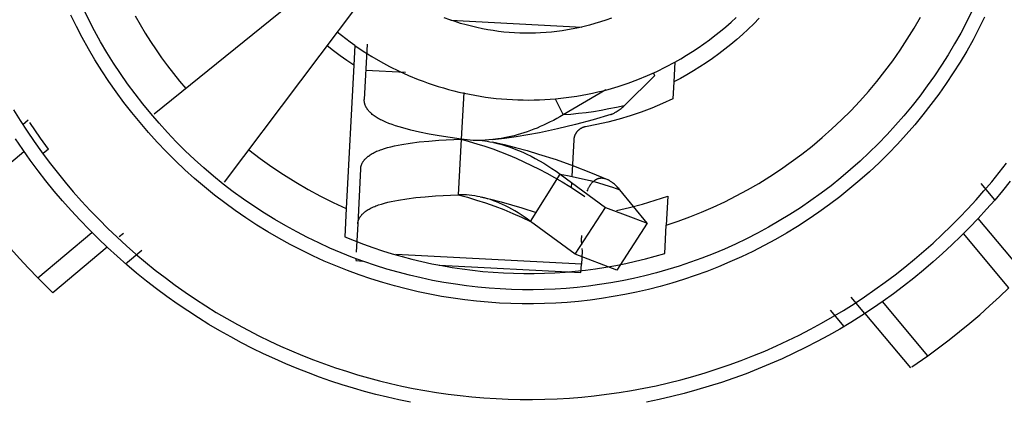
# Model space of a CAD drawing. Header units: millimetres. Extents: x -2637 to -1637, y 678 to 1678.
# Tile 275 of 348: x -2028.19 to -2014.21, y 1382.58 to 1388. Entities that reach past the tile are written whole.
import ezdxf

# ---------------------------------------------------------------- set-up
doc = ezdxf.new("R2010")
doc.units = ezdxf.units.MM
doc.layers.add('Make2D$B.SHOW mini', color=7, linetype='Continuous', true_color=0x000000)

msp = doc.modelspace()

# ---------------------------------------------------------------- linework, layer by layer
at = {"layer": 'Make2D$B.SHOW mini', "color": 18, "lineweight": -3, "true_color": 0x000000}
for points in [[(-2023.475, 1388.921), (-2026.279, 1386.656)], [(-2025.279, 1385.69), (-2023.114, 1388.571)], [(-2014.668, 1388.119), (-2014.746, 1387.962), (-2014.828, 1387.806), (-2014.915, 1387.653), (-2015.006, 1387.5), (-2015.1, 1387.35), (-2015.199, 1387.202), (-2015.302, 1387.056), (-2015.409, 1386.913), (-2015.519, 1386.772), (-2015.633, 1386.633), (-2015.751, 1386.498), (-2015.873, 1386.365), (-2015.998, 1386.236), (-2016.126, 1386.11), (-2016.257, 1385.987), (-2016.391, 1385.868), (-2016.528, 1385.752), (-2016.668, 1385.64), (-2016.811, 1385.532), (-2016.955, 1385.428), (-2017.103, 1385.328), (-2017.252, 1385.231), (-2017.403, 1385.139), (-2017.556, 1385.051), (-2017.711, 1384.967), (-2017.867, 1384.888), (-2018.024, 1384.812), (-2018.183, 1384.741), (-2018.342, 1384.674), (-2018.502, 1384.612), (-2018.663, 1384.553), (-2018.825, 1384.499), (-2018.986, 1384.449), (-2019.148, 1384.404), (-2019.31, 1384.362), (-2019.471, 1384.325), (-2019.633, 1384.291), (-2019.793, 1384.262), (-2019.954, 1384.237), (-2020.113, 1384.215), (-2020.272, 1384.197), (-2020.43, 1384.183), (-2020.587, 1384.173), (-2020.743, 1384.166), (-2020.897, 1384.163), (-2021.051, 1384.163), (-2021.207, 1384.167), (-2021.364, 1384.174), (-2021.522, 1384.185), (-2021.681, 1384.199), (-2021.842, 1384.218), (-2022.002, 1384.24), (-2022.164, 1384.266), (-2022.326, 1384.296), (-2022.488, 1384.33), (-2022.651, 1384.368), (-2022.813, 1384.411), (-2022.976, 1384.457), (-2023.138, 1384.508), (-2023.3, 1384.563), (-2023.462, 1384.623), (-2023.622, 1384.686), (-2023.782, 1384.754), (-2023.941, 1384.827), (-2024.099, 1384.903), (-2024.255, 1384.984), (-2024.41, 1385.069), (-2024.563, 1385.158), (-2024.714, 1385.251), (-2024.863, 1385.348), (-2025.01, 1385.45), (-2025.155, 1385.555), (-2025.297, 1385.664), (-2025.436, 1385.777), (-2025.573, 1385.894), (-2025.707, 1386.014), (-2025.837, 1386.137), (-2025.965, 1386.264), (-2026.089, 1386.394), (-2026.209, 1386.527), (-2026.326, 1386.663), (-2026.44, 1386.802), (-2026.549, 1386.943), (-2026.655, 1387.087), (-2026.757, 1387.233), (-2026.854, 1387.381), (-2026.948, 1387.532), (-2027.038, 1387.684), (-2027.123, 1387.838), (-2027.204, 1387.993), (-2027.281, 1388.149)], [(-2014.488, 1388.032), (-2014.568, 1387.871), (-2014.653, 1387.711), (-2014.742, 1387.552), (-2014.835, 1387.396), (-2014.933, 1387.241), (-2015.034, 1387.089), (-2015.14, 1386.939), (-2015.25, 1386.791), (-2015.363, 1386.646), (-2015.481, 1386.504), (-2015.602, 1386.365), (-2015.727, 1386.228), (-2015.855, 1386.095), (-2015.987, 1385.966), (-2016.122, 1385.839), (-2016.26, 1385.717), (-2016.401, 1385.598), (-2016.545, 1385.483), (-2016.692, 1385.371), (-2016.841, 1385.264), (-2016.992, 1385.161), (-2017.146, 1385.062), (-2017.301, 1384.967), (-2017.459, 1384.877), (-2017.618, 1384.79), (-2017.778, 1384.708), (-2017.94, 1384.631), (-2018.103, 1384.558), (-2018.267, 1384.489), (-2018.432, 1384.424), (-2018.597, 1384.364), (-2018.763, 1384.309), (-2018.93, 1384.258), (-2019.096, 1384.211), (-2019.262, 1384.168), (-2019.429, 1384.129), (-2019.594, 1384.095), (-2019.76, 1384.065), (-2019.925, 1384.039), (-2020.089, 1384.017), (-2020.252, 1383.998), (-2020.415, 1383.984), (-2020.576, 1383.974), (-2020.736, 1383.967), (-2020.895, 1383.963), (-2021.054, 1383.963), (-2021.214, 1383.967), (-2021.376, 1383.974), (-2021.538, 1383.986), (-2021.702, 1384), (-2021.866, 1384.019), (-2022.032, 1384.042), (-2022.198, 1384.069), (-2022.365, 1384.1), (-2022.532, 1384.135), (-2022.699, 1384.174), (-2022.866, 1384.218), (-2023.033, 1384.266), (-2023.2, 1384.318), (-2023.367, 1384.375), (-2023.533, 1384.436), (-2023.698, 1384.501), (-2023.863, 1384.571), (-2024.026, 1384.646), (-2024.188, 1384.724), (-2024.349, 1384.807), (-2024.508, 1384.895), (-2024.666, 1384.986), (-2024.821, 1385.082), (-2024.975, 1385.182), (-2025.126, 1385.287), (-2025.274, 1385.395), (-2025.421, 1385.507), (-2025.564, 1385.623), (-2025.705, 1385.743), (-2025.842, 1385.867), (-2025.976, 1385.994), (-2026.107, 1386.124), (-2026.235, 1386.258), (-2026.359, 1386.395), (-2026.479, 1386.535), (-2026.596, 1386.677), (-2026.709, 1386.823), (-2026.817, 1386.971), (-2026.922, 1387.121), (-2027.023, 1387.273), (-2027.119, 1387.428), (-2027.211, 1387.585), (-2027.299, 1387.743), (-2027.383, 1387.902), (-2027.462, 1388.063)], [(-2026.546, 1388.05), (-2026.476, 1387.928), (-2026.404, 1387.807), (-2026.329, 1387.688), (-2026.251, 1387.571), (-2026.172, 1387.456), (-2026.09, 1387.343), (-2026.005, 1387.233), (-2025.919, 1387.124), (-2025.831, 1387.018)], [(-2019.787, 1388.019), (-2019.864, 1387.991), (-2019.942, 1387.965), (-2020.02, 1387.941), (-2020.098, 1387.919), (-2020.175, 1387.899), (-2020.253, 1387.881), (-2020.331, 1387.865), (-2020.408, 1387.851), (-2020.486, 1387.839), (-2020.563, 1387.829), (-2020.639, 1387.82), (-2020.715, 1387.814), (-2020.791, 1387.809), (-2020.866, 1387.806), (-2020.94, 1387.804), (-2021.014, 1387.805), (-2021.088, 1387.806), (-2021.163, 1387.81), (-2021.238, 1387.815), (-2021.313, 1387.822), (-2021.389, 1387.831), (-2021.465, 1387.841), (-2021.542, 1387.854), (-2021.619, 1387.868), (-2021.696, 1387.884), (-2021.773, 1387.903), (-2021.85, 1387.923), (-2021.928, 1387.945), (-2022.005, 1387.969), (-2022.082, 1387.995), (-2022.159, 1388.023)], [(-2022.065, 1387.989), (-2020.207, 1387.892)], [(-2019.008, 1385.079), (-2018.84, 1385.135), (-2018.673, 1385.197), (-2018.506, 1385.264), (-2018.341, 1385.336), (-2018.177, 1385.412), (-2018.015, 1385.494), (-2017.854, 1385.581), (-2017.695, 1385.673), (-2017.539, 1385.769), (-2017.384, 1385.871), (-2017.233, 1385.977), (-2017.084, 1386.087), (-2016.938, 1386.202), (-2016.796, 1386.322), (-2016.657, 1386.445), (-2016.521, 1386.573), (-2016.389, 1386.704), (-2016.262, 1386.84), (-2016.138, 1386.979), (-2016.019, 1387.121), (-2015.904, 1387.266), (-2015.793, 1387.414), (-2015.687, 1387.565), (-2015.586, 1387.719), (-2015.489, 1387.875), (-2015.398, 1388.033)], [(-2017.688, 1388.017), (-2017.765, 1387.939), (-2017.844, 1387.862), (-2017.924, 1387.788), (-2018.006, 1387.715), (-2018.09, 1387.645), (-2018.175, 1387.577), (-2018.262, 1387.511), (-2018.35, 1387.447), (-2018.439, 1387.386), (-2018.53, 1387.327), (-2018.621, 1387.27), (-2018.714, 1387.216), (-2018.807, 1387.164), (-2018.901, 1387.114)], [(-2018.886, 1387.393), (-2018.802, 1387.441), (-2018.719, 1387.491), (-2018.636, 1387.543), (-2018.554, 1387.597), (-2018.474, 1387.653), (-2018.394, 1387.711), (-2018.316, 1387.771), (-2018.238, 1387.833), (-2018.162, 1387.897), (-2018.088, 1387.962), (-2018.015, 1388.03)], [(-2023.43, 1387.631), (-2023.494, 1387.676), (-2023.556, 1387.723), (-2023.618, 1387.77), (-2023.679, 1387.819)], [(-2023.445, 1387.352), (-2023.542, 1387.417), (-2023.638, 1387.485), (-2023.731, 1387.555), (-2023.823, 1387.628)], [(-2023.43, 1387.631), (-2023.445, 1387.352)], [(-2023.43, 1387.631), (-2023.312, 1387.551), (-2023.19, 1387.475), (-2023.064, 1387.402), (-2022.935, 1387.333), (-2022.802, 1387.267), (-2022.667, 1387.206), (-2022.529, 1387.149), (-2022.458, 1387.123), (-2022.388, 1387.097), (-2022.316, 1387.073), (-2022.244, 1387.05), (-2022.172, 1387.028), (-2022.098, 1387.007), (-2022.025, 1386.988), (-2021.951, 1386.97), (-2021.876, 1386.953), (-2021.801, 1386.938), (-2021.726, 1386.924), (-2021.651, 1386.911), (-2021.575, 1386.899), (-2021.499, 1386.889), (-2021.422, 1386.88), (-2021.346, 1386.873), (-2021.269, 1386.867), (-2021.192, 1386.862), (-2021.115, 1386.859), (-2021.039, 1386.857), (-2020.962, 1386.856), (-2020.885, 1386.857), (-2020.808, 1386.859), (-2020.731, 1386.862), (-2020.655, 1386.867), (-2020.579, 1386.874), (-2020.503, 1386.881), (-2020.427, 1386.89), (-2020.351, 1386.9), (-2020.276, 1386.912), (-2020.201, 1386.925), (-2020.127, 1386.939), (-2020.053, 1386.954), (-2019.979, 1386.971), (-2019.906, 1386.989), (-2019.833, 1387.008), (-2019.69, 1387.05), (-2019.549, 1387.097), (-2019.41, 1387.148), (-2019.275, 1387.203), (-2019.142, 1387.263), (-2019.012, 1387.326), (-2018.886, 1387.393)], [(-2023.254, 1387.648), (-2023.295, 1386.866)], [(-2023.445, 1387.352), (-2023.551, 1385.317)], [(-2023.273, 1387.279), (-2022.712, 1387.25)], [(-2018.886, 1387.393), (-2018.901, 1387.114)], [(-2019.606, 1386.776), (-2019.172, 1387.206)], [(-2019.172, 1387.206), (-2019.187, 1387.237)], [(-2019.864, 1387.001), (-2020.471, 1386.646)], [(-2018.901, 1387.114), (-2018.914, 1386.873)], [(-2021.919, 1386.299), (-2022.233, 1386.347), (-2022.376, 1386.372), (-2022.51, 1386.4), (-2022.634, 1386.429), (-2022.749, 1386.46), (-2022.802, 1386.476), (-2022.853, 1386.492), (-2022.901, 1386.509), (-2022.946, 1386.525), (-2022.988, 1386.542), (-2023.027, 1386.56), (-2023.045, 1386.569), (-2023.063, 1386.577), (-2023.08, 1386.586), (-2023.096, 1386.596), (-2023.112, 1386.605), (-2023.127, 1386.614), (-2023.141, 1386.624), (-2023.155, 1386.633), (-2023.168, 1386.643), (-2023.181, 1386.653), (-2023.193, 1386.663), (-2023.204, 1386.674), (-2023.209, 1386.679), (-2023.215, 1386.684), (-2023.22, 1386.689), (-2023.225, 1386.695), (-2023.23, 1386.7), (-2023.235, 1386.706), (-2023.239, 1386.711), (-2023.244, 1386.717), (-2023.248, 1386.723), (-2023.252, 1386.728), (-2023.256, 1386.734), (-2023.26, 1386.74), (-2023.263, 1386.746), (-2023.267, 1386.751), (-2023.27, 1386.757), (-2023.273, 1386.763), (-2023.276, 1386.769), (-2023.279, 1386.776), (-2023.281, 1386.782), (-2023.283, 1386.788), (-2023.286, 1386.794), (-2023.287, 1386.8), (-2023.289, 1386.807), (-2023.291, 1386.813), (-2023.292, 1386.82), (-2023.293, 1386.826), (-2023.294, 1386.833), (-2023.295, 1386.839), (-2023.295, 1386.846), (-2023.295, 1386.853), (-2023.295, 1386.859), (-2023.295, 1386.866)], [(-2021.884, 1386.963), (-2021.919, 1386.299)], [(-2020.587, 1386.873), (-2020.471, 1386.646)], [(-2018.914, 1386.873), (-2019.062, 1386.805), (-2019.213, 1386.742), (-2019.366, 1386.684), (-2019.521, 1386.632), (-2019.678, 1386.584), (-2019.836, 1386.543), (-2019.995, 1386.507), (-2020.156, 1386.476)], [(-2028.276, 1386.719), (-2028.181, 1386.566), (-2028.082, 1386.415), (-2027.981, 1386.266), (-2027.876, 1386.119), (-2027.768, 1385.974), (-2027.657, 1385.832), (-2027.544, 1385.692), (-2027.427, 1385.555), (-2027.308, 1385.42), (-2027.186, 1385.288), (-2027.061, 1385.158), (-2026.934, 1385.032), (-2026.804, 1384.908), (-2026.672, 1384.787), (-2026.538, 1384.67), (-2026.401, 1384.555), (-2026.263, 1384.443), (-2026.122, 1384.335), (-2025.98, 1384.23), (-2025.837, 1384.128), (-2025.691, 1384.029), (-2025.544, 1383.934), (-2025.396, 1383.842), (-2025.246, 1383.754), (-2025.096, 1383.669), (-2024.944, 1383.587), (-2024.791, 1383.509), (-2024.638, 1383.434), (-2024.484, 1383.363), (-2024.329, 1383.295), (-2024.174, 1383.23), (-2024.018, 1383.169), (-2023.862, 1383.111), (-2023.706, 1383.056), (-2023.549, 1383.005), (-2023.393, 1382.957), (-2023.237, 1382.913), (-2023.08, 1382.871), (-2022.921, 1382.832), (-2022.761, 1382.796), (-2022.599, 1382.763), (-2022.435, 1382.733), (-2022.27, 1382.706), (-2022.103, 1382.682), (-2021.936, 1382.661), (-2021.767, 1382.643), (-2021.597, 1382.629), (-2021.425, 1382.618), (-2021.253, 1382.611), (-2021.08, 1382.607), (-2020.906, 1382.606), (-2020.732, 1382.609), (-2020.557, 1382.616), (-2020.382, 1382.626), (-2020.206, 1382.64), (-2020.03, 1382.658), (-2019.854, 1382.679), (-2019.678, 1382.704), (-2019.502, 1382.732), (-2019.327, 1382.765), (-2019.151, 1382.801), (-2018.977, 1382.841), (-2018.803, 1382.885), (-2018.629, 1382.932), (-2018.457, 1382.983), (-2018.285, 1383.038), (-2018.114, 1383.096), (-2017.945, 1383.158), (-2017.777, 1383.223), (-2017.61, 1383.293), (-2017.445, 1383.365), (-2017.282, 1383.441), (-2017.12, 1383.52), (-2016.96, 1383.603), (-2016.802, 1383.689), (-2016.647, 1383.778), (-2016.493, 1383.87), (-2016.341, 1383.965), (-2016.192, 1384.064), (-2016.045, 1384.165), (-2015.901, 1384.269), (-2015.759, 1384.375), (-2015.62, 1384.484), (-2015.484, 1384.596), (-2015.35, 1384.71), (-2015.22, 1384.826), (-2015.092, 1384.945), (-2014.967, 1385.065), (-2014.845, 1385.188), (-2014.726, 1385.313), (-2014.61, 1385.439), (-2014.497, 1385.567), (-2014.387, 1385.697), (-2014.28, 1385.828), (-2014.177, 1385.961)], [(-2019.606, 1386.776), (-2019.714, 1386.751), (-2019.822, 1386.729), (-2019.931, 1386.709), (-2020.039, 1386.691), (-2020.147, 1386.676), (-2020.255, 1386.663), (-2020.363, 1386.653), (-2020.471, 1386.646)], [(-2019.794, 1386.652), (-2019.79, 1386.653), (-2019.785, 1386.655), (-2019.78, 1386.656), (-2019.776, 1386.658), (-2019.766, 1386.662), (-2019.756, 1386.667), (-2019.747, 1386.671), (-2019.737, 1386.677), (-2019.727, 1386.682), (-2019.717, 1386.688), (-2019.704, 1386.697), (-2019.691, 1386.706), (-2019.677, 1386.715), (-2019.663, 1386.726), (-2019.649, 1386.737), (-2019.635, 1386.75), (-2019.62, 1386.762), (-2019.606, 1386.776)], [(-2028.065, 1386.571), (-2028.142, 1386.506)], [(-2019.794, 1386.652), (-2020.045, 1386.576), (-2020.297, 1386.507), (-2020.551, 1386.446), (-2020.806, 1386.392), (-2020.972, 1386.362), (-2021.139, 1386.335), (-2021.306, 1386.311), (-2021.474, 1386.29)], [(-2020.471, 1386.646), (-2020.517, 1386.619), (-2020.563, 1386.593), (-2020.609, 1386.568), (-2020.656, 1386.545), (-2020.702, 1386.522), (-2020.749, 1386.5), (-2020.796, 1386.479), (-2020.843, 1386.459), (-2020.889, 1386.441), (-2020.936, 1386.423), (-2020.983, 1386.406), (-2021.03, 1386.391), (-2021.077, 1386.376), (-2021.123, 1386.362), (-2021.169, 1386.35), (-2021.216, 1386.339), (-2021.262, 1386.328), (-2021.307, 1386.319), (-2021.353, 1386.311), (-2021.398, 1386.304), (-2021.463, 1386.295)], [(-2027.78, 1386.157), (-2027.892, 1386.313), (-2028.044, 1386.539)], [(-2020.156, 1386.476), (-2020.159, 1386.475), (-2020.163, 1386.474), (-2020.167, 1386.474), (-2020.171, 1386.473), (-2020.175, 1386.472), (-2020.179, 1386.47), (-2020.183, 1386.469), (-2020.187, 1386.468), (-2020.19, 1386.467), (-2020.194, 1386.465), (-2020.198, 1386.464), (-2020.202, 1386.462), (-2020.206, 1386.46), (-2020.21, 1386.458), (-2020.213, 1386.456), (-2020.217, 1386.454), (-2020.221, 1386.452), (-2020.224, 1386.45), (-2020.228, 1386.448), (-2020.232, 1386.446), (-2020.235, 1386.443), (-2020.239, 1386.441), (-2020.242, 1386.438), (-2020.246, 1386.435), (-2020.249, 1386.433), (-2020.252, 1386.43), (-2020.256, 1386.427), (-2020.259, 1386.424), (-2020.262, 1386.421), (-2020.265, 1386.418), (-2020.268, 1386.415), (-2020.271, 1386.412), (-2020.274, 1386.408), (-2020.277, 1386.405), (-2020.279, 1386.401), (-2020.282, 1386.398), (-2020.285, 1386.394), (-2020.287, 1386.391), (-2020.289, 1386.387), (-2020.292, 1386.384), (-2020.294, 1386.38), (-2020.296, 1386.376), (-2020.298, 1386.372), (-2020.3, 1386.368), (-2020.302, 1386.365), (-2020.304, 1386.361), (-2020.306, 1386.357), (-2020.307, 1386.353), (-2020.309, 1386.349), (-2020.31, 1386.345), (-2020.311, 1386.341), (-2020.313, 1386.337), (-2020.314, 1386.333), (-2020.315, 1386.329), (-2020.316, 1386.325), (-2020.317, 1386.321), (-2020.318, 1386.317), (-2020.318, 1386.313), (-2020.319, 1386.309), (-2020.32, 1386.305), (-2020.32, 1386.301), (-2020.321, 1386.297), (-2020.321, 1386.293), (-2020.321, 1386.289)], [(-2022.637, 1382.567), (-2022.803, 1382.601), (-2022.967, 1382.638), (-2023.129, 1382.677), (-2023.29, 1382.72), (-2023.45, 1382.766), (-2023.61, 1382.815), (-2023.77, 1382.867), (-2023.93, 1382.923), (-2024.089, 1382.982), (-2024.249, 1383.045), (-2024.408, 1383.111), (-2024.566, 1383.18), (-2024.724, 1383.253), (-2024.881, 1383.33), (-2025.037, 1383.41), (-2025.192, 1383.494), (-2025.346, 1383.581), (-2025.5, 1383.671), (-2025.651, 1383.765), (-2025.802, 1383.863), (-2025.95, 1383.964), (-2026.098, 1384.068), (-2026.243, 1384.175), (-2026.387, 1384.286), (-2026.528, 1384.4), (-2026.668, 1384.518), (-2026.805, 1384.638), (-2026.94, 1384.762), (-2027.073, 1384.889), (-2027.203, 1385.018), (-2027.331, 1385.151), (-2027.456, 1385.286), (-2027.578, 1385.424), (-2027.698, 1385.564), (-2027.814, 1385.708), (-2027.927, 1385.853), (-2028.038, 1386.001), (-2028.145, 1386.152), (-2028.249, 1386.304)], [(-2023.347, 1385.879), (-2023.346, 1385.886), (-2023.346, 1385.893), (-2023.345, 1385.899), (-2023.343, 1385.906), (-2023.342, 1385.912), (-2023.341, 1385.919), (-2023.339, 1385.925), (-2023.337, 1385.931), (-2023.335, 1385.938), (-2023.332, 1385.944), (-2023.33, 1385.95), (-2023.327, 1385.956), (-2023.324, 1385.962), (-2023.321, 1385.968), (-2023.318, 1385.973), (-2023.314, 1385.979), (-2023.31, 1385.985), (-2023.307, 1385.99), (-2023.303, 1385.996), (-2023.298, 1386.001), (-2023.294, 1386.007), (-2023.29, 1386.012), (-2023.285, 1386.017), (-2023.28, 1386.022), (-2023.275, 1386.027), (-2023.27, 1386.032), (-2023.265, 1386.037), (-2023.259, 1386.042), (-2023.254, 1386.047), (-2023.248, 1386.052), (-2023.242, 1386.057), (-2023.236, 1386.061), (-2023.223, 1386.07), (-2023.211, 1386.079), (-2023.197, 1386.088), (-2023.183, 1386.096), (-2023.168, 1386.104), (-2023.153, 1386.112), (-2023.137, 1386.12), (-2023.12, 1386.128), (-2023.103, 1386.135), (-2023.085, 1386.142), (-2023.067, 1386.149), (-2023.048, 1386.156), (-2023.007, 1386.169), (-2022.964, 1386.181), (-2022.917, 1386.193), (-2022.868, 1386.205), (-2022.816, 1386.216), (-2022.761, 1386.226), (-2022.644, 1386.245), (-2022.517, 1386.261), (-2022.381, 1386.274), (-2022.237, 1386.285), (-2021.919, 1386.299)], [(-2021.919, 1386.299), (-2021.96, 1385.509)], [(-2021.474, 1386.294), (-2021.526, 1386.289), (-2021.577, 1386.285), (-2021.621, 1386.284), (-2021.664, 1386.283), (-2021.708, 1386.283), (-2021.75, 1386.284), (-2021.793, 1386.286), (-2021.835, 1386.289), (-2021.877, 1386.294), (-2021.919, 1386.299)], [(-2021.919, 1386.299), (-2021.807, 1386.269), (-2021.695, 1386.236), (-2021.584, 1386.201), (-2021.472, 1386.163), (-2021.361, 1386.121), (-2021.251, 1386.078), (-2021.14, 1386.031), (-2021.03, 1385.981), (-2020.921, 1385.929), (-2020.811, 1385.874), (-2020.702, 1385.816), (-2020.594, 1385.756), (-2020.485, 1385.693), (-2020.377, 1385.627), (-2020.27, 1385.558), (-2020.163, 1385.487)], [(-2021.621, 1386.284), (-2021.585, 1386.278), (-2021.549, 1386.272), (-2021.513, 1386.265), (-2021.476, 1386.258)], [(-2020.321, 1386.289), (-2020.348, 1385.772)], [(-2027.78, 1386.157), (-2027.852, 1386.097)], [(-2024.933, 1386.151), (-2024.772, 1386.028), (-2024.608, 1385.91), (-2024.44, 1385.798), (-2024.268, 1385.69), (-2024.094, 1385.588), (-2023.915, 1385.492), (-2023.735, 1385.401), (-2023.551, 1385.317)], [(-2021.475, 1386.262), (-2021.311, 1386.224), (-2021.147, 1386.182), (-2020.984, 1386.138), (-2020.822, 1386.09), (-2020.573, 1386.01), (-2020.327, 1385.923), (-2020.084, 1385.828), (-2019.843, 1385.726)], [(-2021.462, 1386.255), (-2021.403, 1386.241), (-2021.344, 1386.225), (-2021.285, 1386.207), (-2021.225, 1386.187), (-2021.166, 1386.165), (-2021.106, 1386.142), (-2021.046, 1386.116), (-2020.987, 1386.089), (-2020.927, 1386.059), (-2020.867, 1386.028), (-2020.808, 1385.995), (-2020.748, 1385.96), (-2020.689, 1385.924), (-2020.631, 1385.885), (-2020.573, 1385.845), (-2020.515, 1385.803)], [(-2028.896, 1385.482), (-2028.128, 1386.127)], [(-2023.347, 1385.879), (-2023.388, 1385.097)], [(-2020.935, 1385.133), (-2020.515, 1385.803)], [(-2020.515, 1385.803), (-2019.871, 1385.33)], [(-2020.515, 1385.803), (-2020.409, 1385.784), (-2020.302, 1385.763), (-2020.196, 1385.739), (-2020.09, 1385.713), (-2019.984, 1385.684), (-2019.879, 1385.653), (-2019.773, 1385.619), (-2019.668, 1385.583)], [(-2019.863, 1385.734), (-2019.869, 1385.736), (-2019.875, 1385.738), (-2019.881, 1385.739), (-2019.886, 1385.741), (-2019.892, 1385.742), (-2019.898, 1385.743), (-2019.904, 1385.743), (-2019.909, 1385.744), (-2019.915, 1385.745), (-2019.921, 1385.745), (-2019.926, 1385.745), (-2019.932, 1385.745), (-2019.938, 1385.745), (-2019.943, 1385.745), (-2019.948, 1385.744), (-2019.954, 1385.743), (-2019.959, 1385.743), (-2019.964, 1385.742), (-2019.969, 1385.74), (-2019.974, 1385.739), (-2019.977, 1385.738), (-2019.979, 1385.738), (-2019.982, 1385.737), (-2019.984, 1385.736), (-2019.989, 1385.734), (-2019.994, 1385.732), (-2019.999, 1385.73), (-2020.004, 1385.727), (-2020.009, 1385.725), (-2020.013, 1385.722), (-2020.018, 1385.719), (-2020.023, 1385.716), (-2020.027, 1385.712), (-2020.032, 1385.709), (-2020.037, 1385.705), (-2020.041, 1385.701), (-2020.046, 1385.697), (-2020.05, 1385.693), (-2020.055, 1385.688), (-2020.06, 1385.684), (-2020.064, 1385.679), (-2020.069, 1385.674), (-2020.073, 1385.668), (-2020.078, 1385.663), (-2020.082, 1385.657), (-2020.086, 1385.651), (-2020.091, 1385.645), (-2020.095, 1385.638), (-2020.099, 1385.632), (-2020.104, 1385.625), (-2020.108, 1385.618), (-2020.112, 1385.61), (-2020.116, 1385.603), (-2020.12, 1385.595), (-2020.128, 1385.578), (-2020.136, 1385.561)], [(-2019.668, 1385.583), (-2019.681, 1385.598), (-2019.694, 1385.612), (-2019.707, 1385.626), (-2019.72, 1385.639), (-2019.733, 1385.651), (-2019.745, 1385.662), (-2019.758, 1385.672), (-2019.77, 1385.682), (-2019.779, 1385.689), (-2019.788, 1385.696), (-2019.798, 1385.702), (-2019.807, 1385.708), (-2019.816, 1385.713), (-2019.825, 1385.718), (-2019.829, 1385.72), (-2019.834, 1385.722), (-2019.838, 1385.725), (-2019.843, 1385.727)], [(-2020.353, 1385.682), (-2020.356, 1385.614)], [(-2019.281, 1385.11), (-2019.668, 1385.583)], [(-2014.124, 1385.703), (-2014.233, 1385.569), (-2014.345, 1385.436), (-2014.461, 1385.305), (-2014.58, 1385.176), (-2014.701, 1385.049), (-2014.826, 1384.923), (-2014.954, 1384.799), (-2015.085, 1384.678), (-2015.219, 1384.559), (-2015.356, 1384.442), (-2015.495, 1384.328), (-2015.638, 1384.216), (-2015.783, 1384.107), (-2015.93, 1384.001), (-2016.081, 1383.898), (-2016.233, 1383.797), (-2016.388, 1383.7), (-2016.546, 1383.605), (-2016.705, 1383.514), (-2016.867, 1383.426), (-2017.03, 1383.342), (-2017.196, 1383.261), (-2017.363, 1383.183), (-2017.532, 1383.109), (-2017.702, 1383.038), (-2017.874, 1382.971), (-2018.048, 1382.907), (-2018.222, 1382.848), (-2018.398, 1382.792), (-2018.574, 1382.74), (-2018.752, 1382.691), (-2018.93, 1382.646), (-2019.109, 1382.606), (-2019.288, 1382.569)], [(-2014.343, 1385.439), (-2014.538, 1385.672)], [(-2028.896, 1385.482), (-2028.786, 1385.33), (-2028.672, 1385.181), (-2028.556, 1385.034), (-2028.436, 1384.889), (-2028.314, 1384.746), (-2028.189, 1384.606), (-2028.062, 1384.468), (-2027.932, 1384.333)], [(-2023.388, 1385.097), (-2023.387, 1385.103), (-2023.387, 1385.11), (-2023.386, 1385.116), (-2023.385, 1385.123), (-2023.383, 1385.129), (-2023.382, 1385.135), (-2023.38, 1385.141), (-2023.378, 1385.147), (-2023.376, 1385.153), (-2023.374, 1385.159), (-2023.371, 1385.165), (-2023.369, 1385.171), (-2023.366, 1385.176), (-2023.363, 1385.182), (-2023.36, 1385.188), (-2023.356, 1385.193), (-2023.353, 1385.199), (-2023.349, 1385.204), (-2023.345, 1385.209), (-2023.341, 1385.215), (-2023.337, 1385.22), (-2023.332, 1385.225), (-2023.328, 1385.23), (-2023.323, 1385.235), (-2023.318, 1385.24), (-2023.313, 1385.245), (-2023.308, 1385.25), (-2023.302, 1385.255), (-2023.297, 1385.26), (-2023.291, 1385.264), (-2023.285, 1385.269), (-2023.28, 1385.273), (-2023.267, 1385.282), (-2023.254, 1385.291), (-2023.241, 1385.3), (-2023.227, 1385.308), (-2023.212, 1385.316), (-2023.197, 1385.324), (-2023.181, 1385.332), (-2023.164, 1385.339), (-2023.147, 1385.346), (-2023.129, 1385.353), (-2023.11, 1385.36), (-2023.091, 1385.367), (-2023.051, 1385.38), (-2023.008, 1385.393), (-2022.962, 1385.404), (-2022.913, 1385.416), (-2022.861, 1385.426), (-2022.807, 1385.436), (-2022.691, 1385.455), (-2022.565, 1385.471), (-2022.429, 1385.484), (-2022.283, 1385.495), (-2021.96, 1385.509)], [(-2021.648, 1385.481), (-2021.688, 1385.489), (-2021.728, 1385.496), (-2021.768, 1385.501), (-2021.807, 1385.506), (-2021.846, 1385.509), (-2021.885, 1385.51), (-2021.904, 1385.51), (-2021.923, 1385.51), (-2021.942, 1385.51), (-2021.96, 1385.509)], [(-2021.96, 1385.509), (-2021.831, 1385.475), (-2021.701, 1385.436), (-2021.573, 1385.395), (-2021.444, 1385.349), (-2021.316, 1385.3), (-2021.188, 1385.247), (-2021.061, 1385.191), (-2020.934, 1385.131)], [(-2021.648, 1385.481), (-2021.5, 1385.447), (-2021.353, 1385.409), (-2021.206, 1385.369), (-2021.059, 1385.326), (-2020.855, 1385.261)], [(-2020.935, 1385.133), (-2020.979, 1385.166), (-2021.023, 1385.197), (-2021.068, 1385.227), (-2021.112, 1385.255), (-2021.157, 1385.282), (-2021.201, 1385.307), (-2021.245, 1385.331), (-2021.289, 1385.353), (-2021.333, 1385.374), (-2021.376, 1385.393), (-2021.419, 1385.411), (-2021.462, 1385.427), (-2021.505, 1385.442), (-2021.547, 1385.455), (-2021.589, 1385.467), (-2021.632, 1385.477)], [(-2019.715, 1385.288), (-2019.531, 1385.331), (-2019.347, 1385.379), (-2019.166, 1385.433), (-2018.986, 1385.493)], [(-2018.986, 1385.493), (-2019.008, 1385.079)], [(-2023.551, 1385.317), (-2023.572, 1384.915)], [(-2020.299, 1384.668), (-2019.871, 1385.33)], [(-2019.871, 1385.33), (-2019.477, 1385.185), (-2019.281, 1385.11)], [(-2013.932, 1384.405), (-2014.579, 1385.176)], [(-2023.388, 1385.097), (-2023.409, 1384.695)], [(-2020.299, 1384.668), (-2020.935, 1385.133)], [(-2019.281, 1385.11), (-2019.709, 1384.443)], [(-2019.029, 1384.677), (-2019.008, 1385.079)], [(-2027.932, 1384.333), (-2027.163, 1384.978)], [(-2026.715, 1384.962), (-2026.774, 1384.913)], [(-2023.572, 1384.915), (-2023.44, 1384.862), (-2023.307, 1384.811), (-2023.172, 1384.763), (-2023.035, 1384.717), (-2022.898, 1384.675), (-2022.759, 1384.635), (-2022.618, 1384.598), (-2022.477, 1384.564), (-2022.335, 1384.533), (-2022.192, 1384.505), (-2022.048, 1384.48), (-2021.904, 1384.459), (-2021.759, 1384.44), (-2021.613, 1384.424), (-2021.467, 1384.412), (-2021.321, 1384.403), (-2021.175, 1384.397), (-2021.028, 1384.394), (-2020.882, 1384.394), (-2020.736, 1384.397), (-2020.59, 1384.404), (-2020.444, 1384.414), (-2020.299, 1384.427), (-2020.155, 1384.442), (-2020.011, 1384.461), (-2019.867, 1384.484), (-2019.725, 1384.509), (-2019.584, 1384.537), (-2019.443, 1384.567), (-2019.304, 1384.601), (-2019.166, 1384.638), (-2019.029, 1384.677)], [(-2020.211, 1384.932), (-2020.212, 1384.923), (-2020.213, 1384.913), (-2020.213, 1384.903), (-2020.214, 1384.892), (-2020.214, 1384.881), (-2020.214, 1384.869), (-2020.214, 1384.843), (-2020.213, 1384.823), (-2020.212, 1384.802)], [(-2014.144, 1384.191), (-2014.789, 1384.96)], [(-2026.947, 1384.768), (-2027.718, 1384.121)], [(-2020.208, 1384.747), (-2020.204, 1384.711)], [(-2026.684, 1384.532), (-2026.451, 1384.727)], [(-2023.413, 1384.605), (-2023.415, 1384.582)], [(-2020.213, 1384.527), (-2022.845, 1384.665)], [(-2019.709, 1384.443), (-2020.299, 1384.668)], [(-2020.204, 1384.711), (-2020.213, 1384.527)], [(-2023.415, 1384.576), (-2023.314, 1384.571)], [(-2022.23, 1384.514), (-2020.219, 1384.408)], [(-2020.219, 1384.408), (-2020.213, 1384.527)], [(-2027.734, 1384.137), (-2027.932, 1384.333)], [(-2015.293, 1383.227), (-2015.142, 1383.338), (-2014.992, 1383.451), (-2014.845, 1383.568), (-2014.7, 1383.687), (-2014.557, 1383.809), (-2014.417, 1383.934), (-2014.279, 1384.061), (-2014.144, 1384.191)], [(-2027.718, 1384.121), (-2027.734, 1384.137)], [(-2027.718, 1384.121), (-2027.705, 1384.131)], [(-2016.188, 1383.827), (-2016.382, 1384.058)], [(-2015.293, 1383.227), (-2015.938, 1383.996)], [(-2016.683, 1383.872), (-2016.488, 1383.64)], [(-2016.188, 1383.827), (-2015.541, 1383.056)], [(-2015.522, 1383.069), (-2015.293, 1383.227)]]:
    msp.add_lwpolyline(points, dxfattribs=at)

doc.saveas('drawing.dxf')
